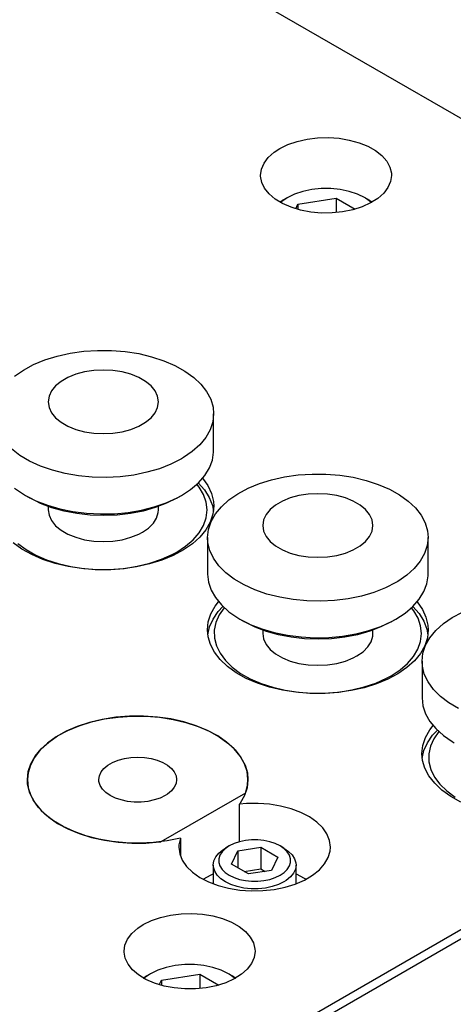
# Model space of a CAD drawing. Header units: inches. Extents: x 3 to 289, y 4 to 291.
# Tile 433 of 634: x 41.14 to 43.1, y 268.96 to 273.43. Entities that reach past the tile are written whole.
import ezdxf

# ---------------------------------------------------------------- set-up
doc = ezdxf.new("R2010")
doc.units = ezdxf.units.IN
doc.header["$LTSCALE"] = 0.5
doc.header["$MEASUREMENT"] = 0
doc.layers.add('DIE', color=7, linetype='Continuous')

msp = doc.modelspace()

# ---------------------------------------------------------------- linework, layer by layer
at = {"layer": 'DIE', "color": 9, "linetype": 'Continuous'}
for p, q in [((39.61, 275.0205), (46.3275, 271.1422)), ((42.3958, 272.8779), (42.4411, 272.8882)), ((42.4411, 272.8882), (42.4887, 272.8941)), ((42.4887, 272.8941), (42.5374, 272.8954)), ((42.5374, 272.8954), (42.5857, 272.8921)), ((42.5857, 272.8921), (42.6325, 272.8843)), ((42.6325, 272.8843), (42.6764, 272.8721)), ((42.2917, 272.8288), (42.3169, 272.8453)), ((42.3169, 272.8453), (42.354, 272.8635)), ((42.354, 272.8635), (42.3958, 272.8779)), ((42.6764, 272.8721), (42.7163, 272.856)), ((42.7163, 272.856), (42.7511, 272.8364)), ((42.7511, 272.8364), (42.7799, 272.8137)), ((42.2458, 272.7794), (42.2652, 272.8052)), ((42.2652, 272.8052), (42.2917, 272.8288)), ((42.7799, 272.8137), (42.8019, 272.7886)), ((42.2299, 272.7241), (42.2339, 272.7521)), ((42.2339, 272.7521), (42.2458, 272.7794)), ((42.8019, 272.7886), (42.8164, 272.7618)), ((42.8164, 272.7618), (42.8232, 272.7339)), ((42.23, 272.7204), (42.2299, 272.7241)), ((42.2351, 272.6924), (42.23, 272.7204)), ((42.8237, 272.7241), (42.8197, 272.6961)), ((42.8232, 272.7339), (42.8237, 272.7241)), ((42.248, 272.6653), (42.2351, 272.6924)), ((42.2684, 272.6398), (42.248, 272.6653)), ((42.8078, 272.6688), (42.7884, 272.643)), ((42.8197, 272.6961), (42.8078, 272.6688)), ((42.2957, 272.6165), (42.2684, 272.6398)), ((42.3293, 272.5962), (42.2957, 272.6165)), ((42.7619, 272.6195), (42.7291, 272.5987)), ((42.7884, 272.643), (42.7619, 272.6195)), ((42.3682, 272.5792), (42.3293, 272.5962)), ((42.4113, 272.5662), (42.3682, 272.5792)), ((42.4576, 272.5574), (42.4113, 272.5662)), ((42.6482, 272.5677), (42.6023, 272.5583)), ((42.6909, 272.5813), (42.6482, 272.5677)), ((42.7291, 272.5987), (42.6909, 272.5813)), ((42.5057, 272.5531), (42.4576, 272.5574)), ((42.5544, 272.5535), (42.5057, 272.5531)), ((42.6023, 272.5583), (42.5544, 272.5535)), ((41.2524, 271.8864), (41.308, 271.9038)), ((41.308, 271.9038), (41.367, 271.917)), ((41.367, 271.917), (41.4283, 271.9257)), ((41.4283, 271.9257), (41.4911, 271.9299)), ((41.4911, 271.9299), (41.5543, 271.9296)), ((41.5543, 271.9296), (41.6169, 271.9246)), ((41.6169, 271.9246), (41.678, 271.9151)), ((41.678, 271.9151), (41.7364, 271.9012)), ((41.7364, 271.9012), (41.7914, 271.8831)), ((41.1547, 271.8403), (41.201, 271.8652)), ((41.201, 271.8652), (41.2524, 271.8864)), ((41.7914, 271.8831), (41.842, 271.8613)), ((41.842, 271.8613), (41.8874, 271.8359)), ((41.1142, 271.8123), (41.1547, 271.8403)), ((41.3567, 271.8069), (41.3259, 271.7891)), ((41.3924, 271.8214), (41.3567, 271.8069)), ((41.4319, 271.832), (41.3924, 271.8214)), ((41.474, 271.8385), (41.4319, 271.832)), ((41.5174, 271.8407), (41.474, 271.8385)), ((41.5608, 271.8385), (41.5174, 271.8407)), ((41.6029, 271.832), (41.5608, 271.8385)), ((41.6424, 271.8214), (41.6029, 271.832)), ((41.6781, 271.8069), (41.6424, 271.8214)), ((41.7089, 271.7891), (41.6781, 271.8069)), ((41.8874, 271.8359), (41.9269, 271.8074)), ((41.9269, 271.8074), (41.9598, 271.7762)), ((41.3009, 271.7685), (41.2825, 271.7457)), ((41.3259, 271.7891), (41.3009, 271.7685)), ((41.7339, 271.7685), (41.7089, 271.7891)), ((41.7523, 271.7457), (41.7339, 271.7685)), ((41.9598, 271.7762), (41.9857, 271.7429)), ((41.2712, 271.7214), (41.2674, 271.6964)), ((41.2825, 271.7457), (41.2712, 271.7214)), ((41.7636, 271.7214), (41.7523, 271.7457)), ((41.7674, 271.6964), (41.7636, 271.7214)), ((41.9857, 271.7429), (42.004, 271.708)), ((41.2674, 271.6964), (41.2712, 271.6713)), ((41.7636, 271.6713), (41.7674, 271.6964)), ((42.004, 271.708), (42.0147, 271.672)), ((42.0147, 271.672), (42.0174, 271.6417)), ((41.2712, 271.6713), (41.2825, 271.647)), ((41.2825, 271.647), (41.3009, 271.6242)), ((41.7339, 271.6242), (41.7523, 271.647)), ((41.7523, 271.647), (41.7636, 271.6713)), ((42.0174, 271.6417), (42.0134, 271.6052)), ((42.0174, 271.4759), (42.0174, 271.6417)), ((41.3009, 271.6242), (41.3259, 271.6036)), ((41.3259, 271.6036), (41.3567, 271.5858)), ((41.3567, 271.5858), (41.3924, 271.5714)), ((41.6424, 271.5714), (41.6781, 271.5858)), ((41.6781, 271.5858), (41.7089, 271.6036)), ((41.7089, 271.6036), (41.7339, 271.6242)), ((42.0134, 271.6052), (42.0015, 271.5694)), ((41.3924, 271.5714), (41.4319, 271.5607)), ((41.4319, 271.5607), (41.474, 271.5542)), ((41.474, 271.5542), (41.5174, 271.552)), ((41.5174, 271.552), (41.5608, 271.5542)), ((41.5608, 271.5542), (41.6029, 271.5607)), ((41.6029, 271.5607), (41.6424, 271.5714)), ((42.0015, 271.5694), (41.9818, 271.5347)), ((41.9548, 271.5017), (41.9207, 271.471)), ((41.9818, 271.5347), (41.9548, 271.5017)), ((41.1387, 271.4532), (41.1006, 271.4823)), ((41.183, 271.4271), (41.1387, 271.4532)), ((41.9207, 271.471), (41.8802, 271.443)), ((42.0116, 271.432), (42.0172, 271.4683)), ((42.0172, 271.4683), (42.0174, 271.4759)), ((41.2325, 271.4044), (41.183, 271.4271)), ((41.2867, 271.3856), (41.2325, 271.4044)), ((41.8235, 271.4134), (41.7712, 271.3929)), ((41.871, 271.4375), (41.8235, 271.4134)), ((41.8802, 271.443), (41.871, 271.4375)), ((41.998, 271.3963), (42.0116, 271.432)), ((41.3445, 271.3708), (41.2867, 271.3856)), ((41.405, 271.3604), (41.3445, 271.3708)), ((41.4674, 271.3544), (41.405, 271.3604)), ((41.6553, 271.3642), (41.5935, 271.3564)), ((41.7148, 271.3764), (41.6553, 271.3642)), ((41.7712, 271.3929), (41.7148, 271.3764)), ((41.9482, 271.3294), (41.9768, 271.3619)), ((41.9768, 271.3619), (41.998, 271.3963)), ((42.3392, 271.3556), (42.4006, 271.3644)), ((42.4006, 271.3644), (42.4634, 271.3686)), ((42.4634, 271.3686), (42.5266, 271.3682)), ((42.5266, 271.3682), (42.5892, 271.3632)), ((42.5892, 271.3632), (42.6502, 271.3537)), ((41.5306, 271.3531), (41.4674, 271.3544)), ((41.5935, 271.3564), (41.5306, 271.3531)), ((41.9128, 271.2992), (41.9482, 271.3294)), ((41.9523, 271.3094), (41.9417, 271.3232)), ((41.9478, 271.3289), (41.9764, 271.2964)), ((41.9671, 271.3497), (41.9912, 271.3159)), ((41.9912, 271.3159), (42.0078, 271.2807)), ((42.1733, 271.3038), (42.2247, 271.3251)), ((42.2247, 271.3251), (42.2803, 271.3425)), ((42.2803, 271.3425), (42.3392, 271.3556)), ((42.6502, 271.3537), (42.7087, 271.3398)), ((42.7087, 271.3398), (42.7637, 271.3218)), ((42.7637, 271.3218), (42.8143, 271.2999)), ((41.1142, 271.3052), (41.1547, 271.2772)), ((41.1547, 271.2772), (41.1639, 271.2718)), ((41.1639, 271.2718), (41.1851, 271.2595)), ((41.1639, 271.2718), (41.2113, 271.2477)), ((41.8498, 271.2595), (41.871, 271.2718)), ((41.8519, 271.2613), (41.871, 271.2718)), ((41.871, 271.2718), (41.9128, 271.2992)), ((41.9718, 271.2758), (41.9523, 271.3094)), ((41.9836, 271.2411), (41.9718, 271.2758)), ((41.9764, 271.2964), (41.9978, 271.2621)), ((42.0078, 271.2807), (42.0165, 271.2445)), ((42.0864, 271.251), (42.127, 271.279)), ((42.127, 271.279), (42.1733, 271.3038)), ((42.4042, 271.2707), (42.3647, 271.26)), ((42.4463, 271.2772), (42.4042, 271.2707)), ((42.4897, 271.2794), (42.4463, 271.2772)), ((42.5331, 271.2772), (42.4897, 271.2794)), ((42.5752, 271.2707), (42.5331, 271.2772)), ((42.6147, 271.26), (42.5752, 271.2707)), ((42.8143, 271.2999), (42.8596, 271.2745)), ((42.8596, 271.2745), (42.8991, 271.246)), ((41.1867, 271.2586), (41.1851, 271.2595)), ((41.233, 271.2354), (41.1867, 271.2586)), ((41.2113, 271.2477), (41.2636, 271.2272)), ((41.2841, 271.2159), (41.233, 271.2354)), ((41.2636, 271.2272), (41.32, 271.2107)), ((41.7482, 271.2198), (41.8023, 271.2387)), ((41.8037, 271.2362), (41.7528, 271.2165)), ((41.8023, 271.2387), (41.8519, 271.2613)), ((41.8498, 271.2595), (41.8037, 271.2362)), ((41.9874, 271.2058), (41.9836, 271.2411)), ((41.9978, 271.2621), (42.0115, 271.2264)), ((42.0115, 271.2264), (42.0164, 271.2003)), ((42.0165, 271.2445), (42.0179, 271.2228)), ((42.0524, 271.2203), (42.0864, 271.251)), ((42.2982, 271.2278), (42.2732, 271.2072)), ((42.329, 271.2456), (42.2982, 271.2278)), ((42.3647, 271.26), (42.329, 271.2456)), ((42.6504, 271.2456), (42.6147, 271.26)), ((42.6812, 271.2278), (42.6504, 271.2456)), ((42.7062, 271.2072), (42.6812, 271.2278)), ((42.8991, 271.246), (42.9321, 271.2149)), ((41.2674, 271.2216), (41.2674, 271.2065)), ((41.2674, 271.2065), (41.2712, 271.1814)), ((41.2712, 271.1814), (41.2825, 271.1571)), ((41.3392, 271.2003), (41.2841, 271.2159)), ((41.32, 271.2107), (41.3795, 271.1984)), ((41.3973, 271.1891), (41.3392, 271.2003)), ((41.3795, 271.1984), (41.4413, 271.1906)), ((41.4574, 271.1823), (41.3973, 271.1891)), ((41.4413, 271.1906), (41.5043, 271.1873)), ((41.5186, 271.1801), (41.4574, 271.1823)), ((41.5043, 271.1873), (41.5674, 271.1887)), ((41.5797, 271.1825), (41.5186, 271.1801)), ((41.5674, 271.1887), (41.6298, 271.1946)), ((41.6398, 271.1894), (41.5797, 271.1825)), ((41.6298, 271.1946), (41.6904, 271.2051)), ((41.6978, 271.2008), (41.6398, 271.1894)), ((41.6904, 271.2051), (41.7482, 271.2198)), ((41.7528, 271.2165), (41.6978, 271.2008)), ((41.7589, 271.1691), (41.7665, 271.1939)), ((41.7665, 271.1939), (41.7674, 271.2065)), ((41.7674, 271.2065), (41.7674, 271.2216)), ((41.9833, 271.1705), (41.9874, 271.2058)), ((42.0139, 271.1863), (42.002, 271.1505)), ((42.0056, 271.1526), (42.0253, 271.1873)), ((42.0179, 271.2228), (42.0139, 271.1863)), ((42.0253, 271.1873), (42.0524, 271.2203)), ((42.2548, 271.1844), (42.2435, 271.1601)), ((42.2732, 271.2072), (42.2548, 271.1844)), ((42.7246, 271.1844), (42.7062, 271.2072)), ((42.7359, 271.1601), (42.7246, 271.1844)), ((42.9321, 271.2149), (42.9579, 271.1816)), ((42.9579, 271.1816), (42.9763, 271.1466)), ((41.2825, 271.1571), (41.3009, 271.1343)), ((41.7222, 271.1237), (41.744, 271.1455)), ((41.744, 271.1455), (41.7589, 271.1691)), ((41.9514, 271.1023), (41.9712, 271.1358)), ((41.9712, 271.1358), (41.9833, 271.1705)), ((42.002, 271.1505), (41.9823, 271.1158)), ((41.9937, 271.1168), (42.0056, 271.1526)), ((42.2435, 271.1601), (42.2397, 271.135)), ((42.7397, 271.135), (42.7359, 271.1601)), ((42.9763, 271.1466), (42.9869, 271.1107)), ((41.3009, 271.1343), (41.3259, 271.1137)), ((41.3259, 271.1137), (41.3567, 271.0959)), ((41.3567, 271.0959), (41.3924, 271.0815)), ((41.6424, 271.0815), (41.6781, 271.0959)), ((41.6781, 271.0959), (41.6942, 271.1044)), ((41.6942, 271.1044), (41.7222, 271.1237)), ((41.9243, 271.0706), (41.9514, 271.1023)), ((41.9823, 271.1158), (41.9553, 271.0828)), ((41.9897, 271.0803), (41.9937, 271.1168)), ((42.2397, 271.135), (42.2435, 271.11)), ((42.2435, 271.11), (42.2548, 271.0857)), ((42.7246, 271.0857), (42.7359, 271.11)), ((42.7359, 271.11), (42.7397, 271.135)), ((42.9869, 271.1107), (42.9897, 271.0803)), ((41.1475, 271.0281), (41.1079, 271.0566)), ((41.1293, 271.0534), (41.1671, 271.0256)), ((41.3924, 271.0815), (41.4319, 271.0708)), ((41.4319, 271.0708), (41.474, 271.0643)), ((41.474, 271.0643), (41.5174, 271.0621)), ((41.5174, 271.0621), (41.5608, 271.0643)), ((41.5608, 271.0643), (41.6029, 271.0708)), ((41.6029, 271.0708), (41.6424, 271.0815)), ((41.9212, 271.052), (41.8807, 271.024)), ((41.8902, 271.0412), (41.9243, 271.0706)), ((41.9553, 271.0828), (41.9212, 271.052)), ((41.9897, 271.0803), (41.9897, 270.9146)), ((41.9913, 271.0576), (41.9897, 271.0803)), ((42.0002, 271.0214), (41.9913, 271.0576)), ((42.2548, 271.0857), (42.2732, 271.0629)), ((42.2732, 271.0629), (42.2982, 271.0422)), ((42.6812, 271.0422), (42.7062, 271.0629)), ((42.7062, 271.0629), (42.7246, 271.0857)), ((42.9897, 271.0803), (42.9857, 271.0439)), ((42.9897, 270.9146), (42.9897, 271.0803)), ((41.193, 271.0028), (41.1475, 271.0281)), ((41.1671, 271.0256), (41.2109, 271.0008)), ((41.2436, 270.9809), (41.193, 271.0028)), ((41.7806, 270.9816), (41.829, 271.0033)), ((41.829, 271.0033), (41.8498, 271.0146)), ((41.8807, 271.024), (41.8343, 270.9991)), ((41.8498, 271.0146), (41.8902, 271.0412)), ((42.017, 270.9862), (42.0002, 271.0214)), ((42.2982, 271.0422), (42.329, 271.0245)), ((42.329, 271.0245), (42.3647, 271.01)), ((42.3647, 271.01), (42.4042, 270.9994)), ((42.5752, 270.9994), (42.6147, 271.01)), ((42.6147, 271.01), (42.6504, 271.0245)), ((42.6504, 271.0245), (42.6812, 271.0422)), ((42.9738, 271.0081), (42.9541, 270.9734)), ((42.9857, 271.0439), (42.9738, 271.0081)), ((41.2109, 271.0008), (41.2598, 270.9795)), ((41.2986, 270.9629), (41.2436, 270.9809)), ((41.2598, 270.9795), (41.3132, 270.9621)), ((41.3572, 270.949), (41.2986, 270.9629)), ((41.3132, 270.9621), (41.37, 270.9488)), ((41.7273, 270.9605), (41.6683, 270.9473)), ((41.6712, 270.95), (41.7277, 270.9638)), ((41.7829, 270.9778), (41.7273, 270.9605)), ((41.7277, 270.9638), (41.7806, 270.9816)), ((41.8343, 270.9991), (41.7829, 270.9778)), ((42.0413, 270.9526), (42.017, 270.9862)), ((42.4042, 270.9994), (42.4463, 270.9929)), ((42.4463, 270.9929), (42.4897, 270.9907)), ((42.4897, 270.9907), (42.5331, 270.9929)), ((42.5331, 270.9929), (42.5752, 270.9994)), ((42.9541, 270.9734), (42.927, 270.9404)), ((41.4182, 270.9396), (41.3572, 270.949)), ((41.37, 270.9488), (41.4293, 270.9399)), ((41.4809, 270.9346), (41.4182, 270.9396)), ((41.4293, 270.9399), (41.4901, 270.9356)), ((41.5441, 270.9342), (41.4809, 270.9346)), ((41.4901, 270.9356), (41.5514, 270.9358)), ((41.607, 270.9385), (41.5441, 270.9342)), ((41.5514, 270.9358), (41.6121, 270.9407)), ((41.6683, 270.9473), (41.607, 270.9385)), ((41.6121, 270.9407), (41.6712, 270.95)), ((41.9897, 270.9146), (41.9937, 270.8781)), ((42.0728, 270.9209), (42.0413, 270.9526)), ((42.111, 270.8918), (42.0728, 270.9209)), ((42.927, 270.9404), (42.893, 270.9097)), ((42.9895, 270.907), (42.9897, 270.9146)), ((41.9937, 270.8781), (42.0056, 270.8423)), ((42.1552, 270.8657), (42.111, 270.8918)), ((42.8432, 270.8762), (42.7958, 270.8521)), ((42.8524, 270.8817), (42.8432, 270.8762)), ((42.893, 270.9097), (42.8524, 270.8817)), ((42.9703, 270.835), (42.9839, 270.8706)), ((42.9839, 270.8706), (42.9895, 270.907)), ((42.0056, 270.8423), (42.0253, 270.8076)), ((42.2048, 270.8431), (42.1552, 270.8657)), ((42.2589, 270.8242), (42.2048, 270.8431)), ((42.3167, 270.8095), (42.2589, 270.8242)), ((42.7435, 270.8316), (42.6871, 270.8151)), ((42.7958, 270.8521), (42.7435, 270.8316)), ((42.9491, 270.8006), (42.9703, 270.835)), ((42.0248, 270.7685), (42.04, 270.7883)), ((42.0253, 270.8076), (42.0524, 270.7746)), ((42.3773, 270.799), (42.3167, 270.8095)), ((42.4397, 270.7931), (42.3773, 270.799)), ((42.5029, 270.7918), (42.4397, 270.7931)), ((42.5658, 270.795), (42.5029, 270.7918)), ((42.6276, 270.8028), (42.5658, 270.795)), ((42.6871, 270.8151), (42.6276, 270.8028)), ((42.9205, 270.768), (42.9491, 270.8006)), ((42.9394, 270.7883), (42.9635, 270.7546)), ((41.9932, 270.6979), (42.0051, 270.7338)), ((42.0051, 270.7338), (42.0248, 270.7685)), ((42.0146, 270.7105), (42.038, 270.7444)), ((42.038, 270.7444), (42.0593, 270.7676)), ((42.0654, 270.7618), (42.0427, 270.729)), ((42.0524, 270.7746), (42.0864, 270.7439)), ((42.0864, 270.7439), (42.127, 270.7159)), ((42.8433, 270.7105), (42.885, 270.7378)), ((42.885, 270.7378), (42.9205, 270.768)), ((42.9246, 270.748), (42.914, 270.7618)), ((42.92, 270.7676), (42.9487, 270.7351)), ((42.9441, 270.7145), (42.9246, 270.748)), ((42.9487, 270.7351), (42.9701, 270.7007)), ((42.9635, 270.7546), (42.98, 270.7193)), ((43.0992, 270.7177), (43.1455, 270.7425)), ((41.9892, 270.6615), (41.9932, 270.6979)), ((41.9987, 270.6752), (42.0146, 270.7105)), ((42.0276, 270.6947), (42.0204, 270.6596)), ((42.0427, 270.729), (42.0276, 270.6947)), ((42.127, 270.7159), (42.1361, 270.7105)), ((42.1361, 270.7105), (42.1573, 270.6982)), ((42.1361, 270.7105), (42.1836, 270.6863)), ((42.159, 270.6973), (42.1573, 270.6982)), ((42.2053, 270.674), (42.159, 270.6973)), ((42.7746, 270.6773), (42.8241, 270.7)), ((42.822, 270.6982), (42.776, 270.6749)), ((42.822, 270.6982), (42.8433, 270.7105)), ((42.8241, 270.7), (42.8433, 270.7105)), ((42.9558, 270.6798), (42.9441, 270.7145)), ((42.9701, 270.7007), (42.9837, 270.6651)), ((42.98, 270.7193), (42.9888, 270.6832)), ((43.0246, 270.6589), (43.0587, 270.6897)), ((43.0587, 270.6897), (43.0992, 270.7177)), ((41.992, 270.6306), (41.9892, 270.6615)), ((41.9907, 270.639), (41.9987, 270.6752)), ((42.0204, 270.6596), (42.0211, 270.6242)), ((42.1836, 270.6863), (42.2359, 270.6659)), ((42.2564, 270.6545), (42.2053, 270.674)), ((42.2359, 270.6659), (42.2923, 270.6493)), ((42.2397, 270.6603), (42.2397, 270.6451)), ((42.2397, 270.6451), (42.2435, 270.6201)), ((42.3114, 270.639), (42.2564, 270.6545)), ((42.2923, 270.6493), (42.3518, 270.6371)), ((42.6626, 270.6437), (42.7205, 270.6585)), ((42.725, 270.6552), (42.6701, 270.6395)), ((42.7205, 270.6585), (42.7746, 270.6773)), ((42.776, 270.6749), (42.725, 270.6552)), ((42.7387, 270.6325), (42.7397, 270.6451)), ((42.7397, 270.6451), (42.7397, 270.6603)), ((42.9555, 270.6092), (42.9597, 270.6445)), ((42.9597, 270.6445), (42.9558, 270.6798)), ((42.9837, 270.6651), (42.9887, 270.639)), ((42.9902, 270.6615), (42.9862, 270.625)), ((42.9888, 270.6832), (42.9902, 270.6615)), ((42.9975, 270.6259), (43.0246, 270.6589)), ((42.0027, 270.5947), (41.992, 270.6306)), ((42.0211, 270.6242), (42.0298, 270.5891)), ((42.2435, 270.6201), (42.2548, 270.5958)), ((42.3695, 270.6277), (42.3114, 270.639)), ((42.3518, 270.6371), (42.4136, 270.6293)), ((42.4297, 270.6209), (42.3695, 270.6277)), ((42.4136, 270.6293), (42.4765, 270.626)), ((42.4909, 270.6187), (42.4297, 270.6209)), ((42.4765, 270.626), (42.5397, 270.6273)), ((42.552, 270.6211), (42.4909, 270.6187)), ((42.5397, 270.6273), (42.6021, 270.6333)), ((42.6121, 270.6281), (42.552, 270.6211)), ((42.6021, 270.6333), (42.6626, 270.6437)), ((42.6701, 270.6395), (42.6121, 270.6281)), ((42.7163, 270.5841), (42.7312, 270.6078)), ((42.7312, 270.6078), (42.7387, 270.6325)), ((42.9435, 270.5745), (42.9555, 270.6092)), ((42.9862, 270.625), (42.9743, 270.5892)), ((42.9779, 270.5913), (42.9975, 270.6259)), ((42.0212, 270.5597), (42.0027, 270.5947)), ((42.0472, 270.5264), (42.0212, 270.5597)), ((42.0298, 270.5891), (42.0463, 270.5551)), ((42.0463, 270.5551), (42.0704, 270.5225)), ((42.2548, 270.5958), (42.2732, 270.573)), ((42.2732, 270.573), (42.2982, 270.5523)), ((42.6665, 270.5431), (42.6945, 270.5623)), ((42.6945, 270.5623), (42.7163, 270.5841)), ((42.9237, 270.541), (42.9435, 270.5745)), ((42.9743, 270.5892), (42.9546, 270.5544)), ((42.962, 270.519), (42.966, 270.5554)), ((42.966, 270.5554), (42.9779, 270.5913)), ((42.0802, 270.4953), (42.0472, 270.5264)), ((42.0704, 270.5225), (42.1016, 270.4921)), ((42.2982, 270.5523), (42.329, 270.5346)), ((42.329, 270.5346), (42.3647, 270.5201)), ((42.3647, 270.5201), (42.4042, 270.5095)), ((42.5752, 270.5095), (42.6147, 270.5201)), ((42.6147, 270.5201), (42.6504, 270.5346)), ((42.6504, 270.5346), (42.6665, 270.5431)), ((42.9275, 270.5215), (42.8934, 270.4907)), ((42.8965, 270.5093), (42.9237, 270.541)), ((42.9546, 270.5544), (42.9275, 270.5215)), ((42.962, 270.519), (42.962, 270.3532)), ((42.9635, 270.4962), (42.962, 270.519)), ((42.1198, 270.4668), (42.0802, 270.4953)), ((42.1016, 270.4921), (42.1394, 270.4642)), ((42.1652, 270.4414), (42.1198, 270.4668)), ((42.4042, 270.5095), (42.4463, 270.503)), ((42.4463, 270.503), (42.4897, 270.5008)), ((42.4897, 270.5008), (42.5331, 270.503)), ((42.5331, 270.503), (42.5752, 270.5095)), ((42.822, 270.4532), (42.8625, 270.4798)), ((42.8934, 270.4907), (42.8529, 270.4627)), ((42.8625, 270.4798), (42.8965, 270.5093)), ((42.9725, 270.4601), (42.9635, 270.4962)), ((42.1394, 270.4642), (42.1831, 270.4394)), ((42.2159, 270.4196), (42.1652, 270.4414)), ((42.1831, 270.4394), (42.2321, 270.4182)), ((42.7529, 270.4203), (42.8013, 270.442)), ((42.8066, 270.4378), (42.7552, 270.4165)), ((42.8013, 270.442), (42.822, 270.4532)), ((42.8529, 270.4627), (42.8066, 270.4378)), ((42.9893, 270.4249), (42.9725, 270.4601)), ((43.0136, 270.3912), (42.9893, 270.4249)), ((42.2709, 270.4016), (42.2159, 270.4196)), ((42.2321, 270.4182), (42.2854, 270.4007)), ((42.3294, 270.3877), (42.2709, 270.4016)), ((42.2854, 270.4007), (42.3422, 270.3875)), ((42.3905, 270.3782), (42.3294, 270.3877)), ((42.3422, 270.3875), (42.4016, 270.3786)), ((42.4532, 270.3733), (42.3905, 270.3782)), ((42.4016, 270.3786), (42.4624, 270.3742)), ((42.5792, 270.3772), (42.5164, 270.3729)), ((42.5237, 270.3745), (42.5844, 270.3793)), ((42.6406, 270.3859), (42.5792, 270.3772)), ((42.5844, 270.3793), (42.6435, 270.3887)), ((42.6996, 270.3991), (42.6406, 270.3859)), ((42.6435, 270.3887), (42.7, 270.4024)), ((42.7552, 270.4165), (42.6996, 270.3991)), ((42.7, 270.4024), (42.7529, 270.4203)), ((43.0451, 270.3596), (43.0136, 270.3912)), ((42.5164, 270.3729), (42.4532, 270.3733)), ((42.4624, 270.3742), (42.5237, 270.3745)), ((42.962, 270.3532), (42.966, 270.3168)), ((43.0833, 270.3305), (43.0451, 270.3596)), ((42.966, 270.3168), (42.9779, 270.281)), ((43.1275, 270.3044), (43.0833, 270.3305)), ((41.4079, 270.2265), (41.4636, 270.2439)), ((41.5124, 270.2551), (41.454, 270.2412)), ((41.4636, 270.2439), (41.5225, 270.257)), ((41.5735, 270.2646), (41.5124, 270.2551)), ((41.5225, 270.257), (41.5839, 270.2658)), ((41.6361, 270.2696), (41.5735, 270.2646)), ((41.5839, 270.2658), (41.6467, 270.27)), ((41.6993, 270.27), (41.6361, 270.2696)), ((41.6467, 270.27), (41.7099, 270.2696)), ((41.7621, 270.2658), (41.6993, 270.27)), ((41.7099, 270.2696), (41.7725, 270.2646)), ((41.8235, 270.257), (41.7621, 270.2658)), ((41.7725, 270.2646), (41.8335, 270.2551)), ((41.8824, 270.2439), (41.8235, 270.257)), ((41.8335, 270.2551), (41.892, 270.2412)), ((41.938, 270.2265), (41.8824, 270.2439)), ((42.9779, 270.281), (42.9975, 270.2463)), ((42.9975, 270.2463), (43.0246, 270.2133)), ((41.3484, 270.2013), (41.303, 270.1759)), ((41.3102, 270.1804), (41.3566, 270.2052)), ((41.399, 270.2232), (41.3484, 270.2013)), ((41.3566, 270.2052), (41.4079, 270.2265)), ((41.454, 270.2412), (41.399, 270.2232)), ((41.892, 270.2412), (41.947, 270.2232)), ((41.9894, 270.2052), (41.938, 270.2265)), ((41.947, 270.2232), (41.9975, 270.2013)), ((42.0357, 270.1804), (41.9894, 270.2052)), ((41.9975, 270.2013), (42.0429, 270.1759)), ((42.9774, 270.1724), (42.997, 270.2071)), ((42.997, 270.2071), (43.0123, 270.227)), ((43.0103, 270.1831), (43.0316, 270.2063)), ((43.0377, 270.2005), (43.015, 270.1676)), ((43.0246, 270.2133), (43.0587, 270.1826)), ((41.2357, 270.1217), (41.2697, 270.1524)), ((41.303, 270.1759), (41.2635, 270.1474)), ((41.2697, 270.1524), (41.3102, 270.1804)), ((42.0762, 270.1524), (42.0357, 270.1804)), ((42.0429, 270.1759), (42.0824, 270.1474)), ((42.1103, 270.1217), (42.0762, 270.1524)), ((42.9655, 270.1366), (42.9774, 270.1724)), ((42.9868, 270.1492), (43.0103, 270.1831)), ((43.015, 270.1676), (42.9999, 270.1334)), ((43.0587, 270.1826), (43.0992, 270.1546)), ((43.0992, 270.1546), (43.1084, 270.1491)), ((41.2306, 270.1163), (41.2047, 270.083)), ((41.2086, 270.0887), (41.2357, 270.1217)), ((41.2635, 270.1474), (41.2306, 270.1163)), ((42.0824, 270.1474), (42.1154, 270.1163)), ((42.1374, 270.0887), (42.1103, 270.1217)), ((42.1154, 270.1163), (42.1412, 270.083)), ((42.9615, 270.1001), (42.9655, 270.1366)), ((42.963, 270.0777), (42.971, 270.1139)), ((42.971, 270.1139), (42.9868, 270.1492)), ((42.9999, 270.1334), (42.9926, 270.0982)), ((41.2047, 270.083), (41.1864, 270.048)), ((41.1889, 270.054), (41.2086, 270.0887)), ((41.5595, 270.0598), (41.5847, 270.07)), ((41.5847, 270.07), (41.6126, 270.0775)), ((41.6126, 270.0775), (41.6423, 270.0821)), ((41.6423, 270.0821), (41.673, 270.0836)), ((41.673, 270.0836), (41.7036, 270.0821)), ((41.7036, 270.0821), (41.7334, 270.0775)), ((41.7334, 270.0775), (41.7612, 270.07)), ((41.7612, 270.07), (41.7864, 270.0598)), ((44.5018, 270.0881), (42.0548, 268.6753)), ((42.1571, 270.054), (42.1374, 270.0887)), ((42.1412, 270.083), (42.1596, 270.048)), ((42.9643, 270.0693), (42.9615, 270.1001)), ((42.975, 270.0333), (42.9643, 270.0693)), ((42.9926, 270.0982), (42.9934, 270.0628)), ((41.1864, 270.048), (41.1758, 270.0121)), ((41.177, 270.0182), (41.1889, 270.054)), ((41.5071, 270.0166), (41.5201, 270.0327)), ((41.5201, 270.0327), (41.5378, 270.0472)), ((41.5378, 270.0472), (41.5595, 270.0598)), ((41.7864, 270.0598), (41.8082, 270.0472)), ((41.8082, 270.0472), (41.8258, 270.0327)), ((41.8258, 270.0327), (41.8388, 270.0166)), ((42.0848, 268.6518), (44.5105, 270.0523)), ((42.169, 270.0182), (42.1571, 270.054)), ((42.1596, 270.048), (42.1702, 270.0121)), ((42.9935, 269.9984), (42.975, 270.0333)), ((42.9934, 270.0628), (43.0021, 270.0278)), ((43.0021, 270.0278), (43.0186, 269.9937)), ((41.173, 269.9817), (41.177, 270.0182)), ((41.1758, 270.0121), (41.173, 269.9817)), ((41.173, 269.9817), (41.177, 269.9453)), ((41.1742, 269.9613), (41.173, 269.9817)), ((41.4965, 269.9817), (41.4992, 269.9994)), ((41.4972, 269.9728), (41.4965, 269.9817)), ((41.4992, 269.9994), (41.5071, 270.0166)), ((41.8388, 270.0166), (41.8468, 269.9994)), ((41.8468, 269.9994), (41.8495, 269.9817)), ((41.8495, 269.9817), (41.8468, 269.964)), ((42.173, 269.9817), (42.169, 270.0182)), ((42.173, 269.9817), (42.169, 269.9453)), ((42.1702, 270.0121), (42.173, 269.9817)), ((42.1712, 269.9571), (42.173, 269.9817)), ((43.0195, 269.9651), (42.9935, 269.9984)), ((43.0186, 269.9937), (43.0427, 269.9612)), ((41.1827, 269.9251), (41.1742, 269.9613)), ((41.177, 269.9453), (41.1889, 269.9095)), ((41.5025, 269.9554), (41.4972, 269.9728)), ((41.513, 269.9387), (41.5025, 269.9554)), ((41.5284, 269.9233), (41.513, 269.9387)), ((41.8258, 269.9308), (41.8082, 269.9162)), ((41.8388, 269.9469), (41.8258, 269.9308)), ((41.8468, 269.964), (41.8388, 269.9469)), ((42.169, 269.9453), (42.1571, 269.9095)), ((42.1618, 269.921), (42.1712, 269.9571)), ((43.0525, 269.934), (43.0195, 269.9651)), ((43.0427, 269.9612), (43.0739, 269.9307)), ((43.092, 269.9055), (43.0525, 269.934)), ((43.0739, 269.9307), (43.1116, 269.9029)), ((41.199, 269.8899), (41.1827, 269.9251)), ((41.1889, 269.9095), (41.2086, 269.8748)), ((41.2228, 269.8561), (41.199, 269.8899)), ((41.5482, 269.9097), (41.5284, 269.9233)), ((41.5717, 269.8983), (41.5482, 269.9097)), ((41.5984, 269.8894), (41.5717, 269.8983)), ((41.6273, 269.8833), (41.5984, 269.8894)), ((41.7476, 269.8894), (41.7187, 269.8833)), ((41.7742, 269.8983), (41.7476, 269.8894)), ((41.7978, 269.9097), (41.7742, 269.8983)), ((42.1618, 269.921), (41.7781, 269.6995)), ((41.8082, 269.9162), (41.7978, 269.9097)), ((42.1571, 269.9095), (42.1374, 269.8748)), ((43.1375, 269.8801), (43.092, 269.9055)), ((41.2086, 269.8748), (41.2357, 269.8418)), ((41.2539, 269.8243), (41.2228, 269.8561)), ((41.2357, 269.8418), (41.2697, 269.8111)), ((41.6576, 269.8802), (41.6273, 269.8833)), ((41.6884, 269.8802), (41.6576, 269.8802)), ((41.7187, 269.8833), (41.6884, 269.8802)), ((42.1374, 269.8748), (42.134, 269.8699)), ((42.1664, 269.8729), (42.134, 269.8699)), ((42.134, 269.6995), (42.134, 269.8699)), ((42.2187, 269.8738), (42.1664, 269.8729)), ((42.2708, 269.8701), (42.2187, 269.8738)), ((42.3212, 269.862), (42.2708, 269.8701)), ((42.3689, 269.8495), (42.3212, 269.862)), ((42.4128, 269.8329), (42.3689, 269.8495)), ((41.2917, 269.795), (41.2539, 269.8243)), ((41.2697, 269.8111), (41.3102, 269.783)), ((41.3355, 269.7687), (41.2917, 269.795)), ((42.4518, 269.8127), (42.4128, 269.8329)), ((42.485, 269.7893), (42.4518, 269.8127)), ((41.3102, 269.783), (41.3566, 269.7582)), ((41.3848, 269.7458), (41.3355, 269.7687)), ((41.3566, 269.7582), (41.4079, 269.7369)), ((42.5117, 269.7633), (42.485, 269.7893)), ((42.5312, 269.7352), (42.5117, 269.7633)), ((41.4386, 269.7267), (41.3848, 269.7458)), ((41.4079, 269.7369), (41.4636, 269.7196)), ((41.4962, 269.7117), (41.4386, 269.7267)), ((41.4636, 269.7196), (41.5225, 269.7064)), ((41.5566, 269.701), (41.4962, 269.7117)), ((41.5225, 269.7064), (41.5839, 269.6977)), ((41.8666, 269.7156), (41.8069, 269.7036)), ((41.8666, 269.7156), (41.86, 269.6856)), ((41.8666, 269.7156), (41.8666, 269.6355)), ((42.5431, 269.7057), (42.5312, 269.7352)), ((42.5471, 269.6755), (42.5431, 269.7057)), ((41.6189, 269.6947), (41.5566, 269.701)), ((41.5839, 269.6977), (41.6467, 269.6935)), ((41.6821, 269.6931), (41.6189, 269.6947)), ((41.6467, 269.6935), (41.7099, 269.6938)), ((41.7451, 269.6961), (41.6821, 269.6931)), ((41.7099, 269.6938), (41.7725, 269.6988)), ((41.8069, 269.7036), (41.7451, 269.6961)), ((41.7725, 269.6988), (41.7781, 269.6995)), ((41.86, 269.6856), (41.8596, 269.6755)), ((41.8596, 269.6755), (41.8636, 269.6454)), ((42.5457, 269.6578), (42.5471, 269.6755)), ((41.8636, 269.6454), (41.8754, 269.6159)), ((42.5206, 269.5992), (42.537, 269.6279)), ((42.537, 269.6279), (42.5457, 269.6578)), ((41.8754, 269.6159), (41.895, 269.5878)), ((41.895, 269.5878), (41.9216, 269.5618)), ((42.4662, 269.5477), (42.4968, 269.5722)), ((42.4968, 269.5722), (42.5206, 269.5992)), ((41.9216, 269.5618), (41.9549, 269.5384)), ((41.9549, 269.5384), (41.9938, 269.5182)), ((41.9697, 269.53), (42.0057, 269.55)), ((42.0057, 269.55), (42.0158, 269.5545)), ((42.3908, 269.5545), (42.4283, 269.5354)), ((42.4283, 269.5354), (42.437, 269.53)), ((42.4295, 269.5261), (42.4662, 269.5477)), ((41.9938, 269.5182), (42.0377, 269.5016)), ((42.0377, 269.5016), (42.0854, 269.4891)), ((42.0854, 269.4891), (42.1359, 269.4809)), ((42.2403, 269.4782), (42.2918, 269.4838)), ((42.2918, 269.4838), (42.3412, 269.4938)), ((42.3412, 269.4938), (42.3875, 269.508)), ((42.3875, 269.508), (42.4295, 269.5261)), ((42.1359, 269.4809), (42.1879, 269.4773)), ((42.1879, 269.4773), (42.2403, 269.4782)), ((41.7353, 269.3424), (41.7771, 269.3568)), ((41.7771, 269.3568), (41.8224, 269.3671)), ((41.8224, 269.3671), (41.87, 269.373)), ((41.87, 269.373), (41.9187, 269.3743)), ((41.9187, 269.3743), (41.967, 269.371)), ((41.967, 269.371), (42.0138, 269.3632)), ((42.0138, 269.3632), (42.0577, 269.351)), ((42.0577, 269.351), (42.0976, 269.3349)), ((41.6465, 269.2841), (41.673, 269.3077)), ((41.673, 269.3077), (41.6982, 269.3242)), ((41.6982, 269.3242), (41.7353, 269.3424)), ((42.0976, 269.3349), (42.1324, 269.3153)), ((42.1324, 269.3153), (42.1612, 269.2926)), ((41.6271, 269.2583), (41.6465, 269.2841)), ((42.1612, 269.2926), (42.1832, 269.2675)), ((42.1832, 269.2675), (42.1977, 269.2407)), ((41.6112, 269.203), (41.6152, 269.231)), ((41.6152, 269.231), (41.6271, 269.2583)), ((42.1977, 269.2407), (42.2045, 269.2128)), ((41.6113, 269.1993), (41.6112, 269.203)), ((41.6163, 269.1713), (41.6113, 269.1993)), ((41.6292, 269.1442), (41.6163, 269.1713)), ((42.201, 269.175), (42.1891, 269.1477)), ((42.205, 269.203), (42.201, 269.175)), ((42.2045, 269.2128), (42.205, 269.203)), ((41.6496, 269.1187), (41.6292, 269.1442)), ((42.1891, 269.1477), (42.1697, 269.1219)), ((41.677, 269.0954), (41.6496, 269.1187)), ((41.7106, 269.0751), (41.677, 269.0954)), ((42.1432, 269.0983), (42.1104, 269.0776)), ((42.1697, 269.1219), (42.1432, 269.0983)), ((41.7494, 269.0581), (41.7106, 269.0751)), ((41.7926, 269.0451), (41.7494, 269.0581)), ((41.8388, 269.0363), (41.7926, 269.0451)), ((41.887, 269.032), (41.8388, 269.0363)), ((41.9836, 269.0372), (41.9357, 269.0323)), ((42.0295, 269.0466), (41.9836, 269.0372)), ((42.0722, 269.0602), (42.0295, 269.0466)), ((42.1104, 269.0776), (42.0722, 269.0602)), ((41.9357, 269.0323), (41.887, 269.032))]:
    msp.add_line(p, q, dxfattribs=at)
at = {"layer": 'DIE', "color": 132, "linetype": 'Continuous'}
for p, q in [((42.4621, 272.6594), (42.4212, 272.6508)), ((42.505, 272.6638), (42.4621, 272.6594)), ((42.5486, 272.6638), (42.505, 272.6638)), ((42.5915, 272.6594), (42.5486, 272.6638)), ((42.6325, 272.6508), (42.5915, 272.6594)), ((42.35, 272.622), (42.322, 272.6028)), ((42.35, 272.622), (42.3279, 272.6093)), ((42.3834, 272.6382), (42.35, 272.622)), ((42.35, 272.622), (42.35, 272.622)), ((42.4212, 272.6508), (42.3834, 272.6382)), ((42.3992, 272.5936), (42.5735, 272.6206)), ((42.5735, 272.6206), (42.6597, 272.5708)), ((42.5735, 272.6206), (42.5735, 272.5548)), ((42.6702, 272.6382), (42.6325, 272.6508)), ((42.7036, 272.622), (42.6702, 272.6382)), ((42.7257, 272.6093), (42.7036, 272.622)), ((42.706, 272.6206), (42.7036, 272.622)), ((42.7336, 272.6011), (42.706, 272.6206)), ((42.3172, 272.6027), (42.3279, 272.6093)), ((42.322, 272.6028), (42.32, 272.6011)), ((42.3893, 272.5722), (42.3992, 272.5936)), ((42.3992, 272.5936), (42.3992, 272.5693)), ((42.7257, 272.6093), (42.7364, 272.6027)), ((42.1891, 269.7081), (42.1611, 269.7052)), ((42.2175, 269.7081), (42.1891, 269.7081)), ((42.2455, 269.7052), (42.2175, 269.7081)), ((42.0409, 269.6484), (42.0597, 269.6639)), ((42.0698, 269.6683), (42.0556, 269.6541)), ((42.0597, 269.6639), (42.0707, 269.6708)), ((42.0881, 269.6808), (42.0698, 269.6683)), ((42.0881, 269.6808), (42.0707, 269.6708)), ((42.1098, 269.6914), (42.0881, 269.6809)), ((42.0881, 269.6809), (42.0881, 269.6808)), ((42.1344, 269.6996), (42.1098, 269.6914)), ((42.1268, 269.6585), (42.2313, 269.6747)), ((42.1611, 269.7052), (42.1344, 269.6996)), ((42.2313, 269.6747), (42.3079, 269.6305)), ((42.2313, 269.6747), (42.2313, 269.5767)), ((42.2722, 269.6996), (42.2455, 269.7052)), ((42.2968, 269.6914), (42.2722, 269.6996)), ((42.3186, 269.6808), (42.2968, 269.6914)), ((42.3359, 269.6708), (42.3186, 269.6808)), ((42.3368, 269.6683), (42.3186, 269.6808)), ((42.3359, 269.6708), (42.3569, 269.6564)), ((42.351, 269.6541), (42.3368, 269.6683)), ((42.0187, 269.6131), (42.0271, 269.6313)), ((42.0271, 269.6313), (42.0409, 269.6484)), ((42.0459, 269.6387), (42.0409, 269.6225)), ((42.0409, 269.6225), (42.0409, 269.6061)), ((42.0556, 269.6541), (42.0459, 269.6387)), ((42.0987, 269.5981), (42.1268, 269.6585)), ((42.1268, 269.6585), (42.1268, 269.582)), ((42.3079, 269.6305), (42.2799, 269.5701)), ((42.3608, 269.6387), (42.351, 269.6541)), ((42.3569, 269.6564), (42.3732, 269.6401)), ((42.3657, 269.6225), (42.3608, 269.6387)), ((42.3657, 269.6061), (42.3657, 269.6225)), ((42.3732, 269.6401), (42.3844, 269.6223)), ((42.3844, 269.6223), (42.3901, 269.6037)), ((42.0158, 269.5943), (42.0187, 269.6131)), ((42.0158, 269.5943), (42.0158, 269.5092)), ((42.0165, 269.5849), (42.0158, 269.5943)), ((42.0222, 269.5663), (42.0165, 269.5849)), ((42.0409, 269.6061), (42.0459, 269.5899)), ((42.0459, 269.5899), (42.0556, 269.5745)), ((42.0556, 269.5745), (42.0698, 269.5603)), ((42.1753, 269.5539), (42.0987, 269.5981)), ((42.156, 269.565), (42.2313, 269.5767)), ((42.2313, 269.5767), (42.2506, 269.5656)), ((42.3368, 269.5603), (42.351, 269.5745)), ((42.351, 269.5745), (42.3608, 269.5899)), ((42.3608, 269.5899), (42.3657, 269.6061)), ((42.388, 269.5755), (42.3795, 269.5573)), ((42.3908, 269.5943), (42.388, 269.5755)), ((42.3901, 269.6037), (42.3908, 269.5943)), ((42.3908, 269.5092), (42.3908, 269.5943)), ((42.0334, 269.5486), (42.0222, 269.5663)), ((42.0497, 269.5322), (42.0334, 269.5486)), ((42.0707, 269.5178), (42.0497, 269.5322)), ((42.0698, 269.5603), (42.0881, 269.5478)), ((42.0881, 269.5478), (42.1098, 269.5372)), ((42.1098, 269.5372), (42.1344, 269.529)), ((42.1344, 269.529), (42.1611, 269.5234)), ((42.2799, 269.5701), (42.1753, 269.5539)), ((42.2455, 269.5234), (42.2722, 269.529)), ((42.2722, 269.529), (42.2968, 269.5372)), ((42.2968, 269.5372), (42.3186, 269.5478)), ((42.3186, 269.5478), (42.3368, 269.5603)), ((42.3657, 269.5402), (42.3469, 269.5247)), ((42.3795, 269.5573), (42.3657, 269.5402)), ((42.0958, 269.5056), (42.0707, 269.5178)), ((42.1241, 269.4962), (42.0958, 269.5056)), ((42.1548, 269.4897), (42.1241, 269.4962)), ((42.187, 269.4865), (42.1548, 269.4897)), ((42.1611, 269.5234), (42.1891, 269.5206)), ((42.2197, 269.4865), (42.187, 269.4865)), ((42.1891, 269.5206), (42.2175, 269.5206)), ((42.2175, 269.5206), (42.2455, 269.5234)), ((42.2518, 269.4897), (42.2197, 269.4865)), ((42.2826, 269.4962), (42.2518, 269.4897)), ((42.3109, 269.5056), (42.2826, 269.4962)), ((42.3359, 269.5178), (42.3109, 269.5056)), ((42.3469, 269.5247), (42.3359, 269.5178)), ((41.8024, 269.1297), (41.7647, 269.1171)), ((41.8434, 269.1383), (41.8024, 269.1297)), ((41.8863, 269.1427), (41.8434, 269.1383)), ((41.9299, 269.1427), (41.8863, 269.1427)), ((41.9728, 269.1383), (41.9299, 269.1427)), ((42.0138, 269.1297), (41.9728, 269.1383)), ((42.0515, 269.1171), (42.0138, 269.1297)), ((41.6985, 269.0816), (41.7092, 269.0882)), ((41.7033, 269.0817), (41.7013, 269.08)), ((41.7313, 269.1009), (41.7033, 269.0817)), ((41.7313, 269.1009), (41.7092, 269.0882)), ((41.7647, 269.1171), (41.7313, 269.1009)), ((41.7313, 269.1009), (41.7313, 269.1009)), ((41.7805, 269.0725), (41.9548, 269.0995)), ((41.9548, 269.0995), (42.041, 269.0497)), ((41.9548, 269.0995), (41.9548, 269.0337)), ((42.0849, 269.1009), (42.0515, 269.1171)), ((42.107, 269.0882), (42.0849, 269.1009)), ((42.0873, 269.0995), (42.0849, 269.1009)), ((42.1149, 269.08), (42.0873, 269.0995)), ((42.107, 269.0882), (42.1177, 269.0816)), ((41.7706, 269.0511), (41.7805, 269.0725)), ((41.7805, 269.0725), (41.7805, 269.0482))]:
    msp.add_line(p, q, dxfattribs=at)

doc.saveas('drawing.dxf')
